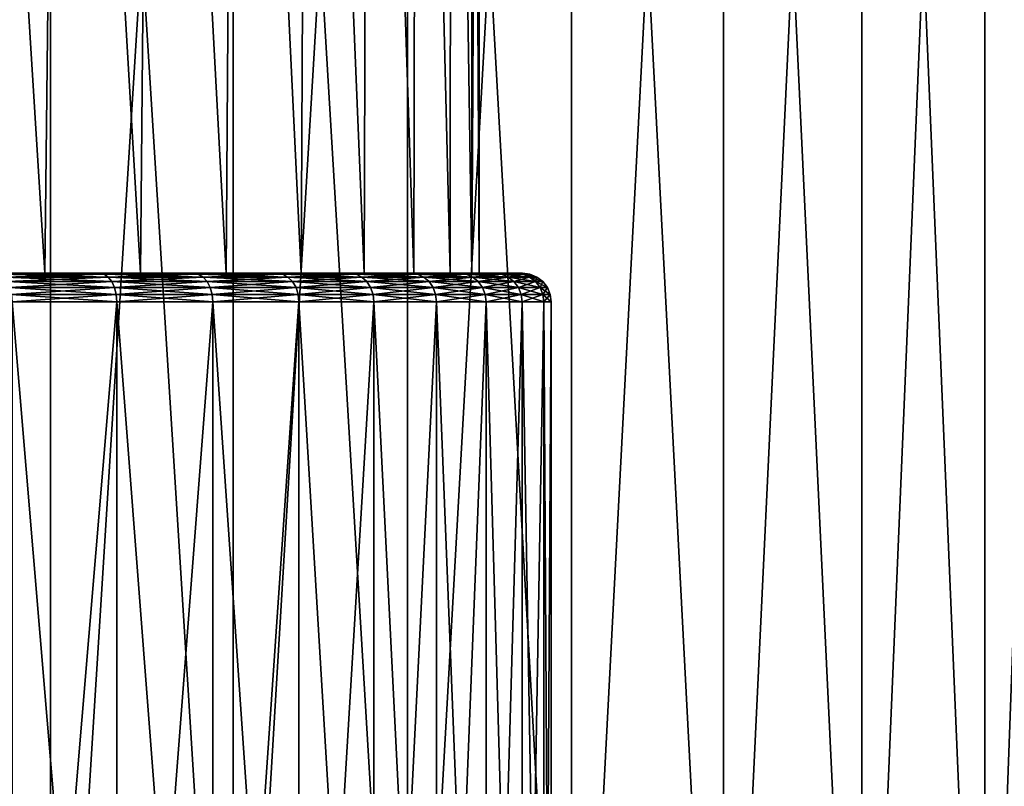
# Model space of a CAD drawing. Header units: metres. Extents: x -109 to 109, y -78 to 121.
# Tile 319 of 656: x -73 to -66, y 94 to 99. Entities that reach past the tile are written whole.
import ezdxf

# ---------------------------------------------------------------- set-up
doc = ezdxf.new("R2010")
doc.units = ezdxf.units.M
doc.layers.add('solid_508554_SW0001', color=7, linetype='CONTINUOUS')

msp = doc.modelspace()

# ---------------------------------------------------------------- linework, layer by layer
at = {"layer": 'solid_508554_SW0001'}
for points in [[(-73.797173, 109.825623, -19.284077), (-73.79715, 89.525627, -19.284081), (-72.482788, 89.525627, -19.636263)], [(-73.797173, 109.825623, -19.284077), (-72.482788, 89.525627, -19.636263), (-72.482788, 109.825623, -19.636263)], [(-72.482788, 109.825623, -44.363735), (-73.79715, 89.525627, -44.715919), (-73.797173, 109.825623, -44.715923)], [(-72.482788, 109.825623, -44.363735), (-72.482788, 89.525627, -44.363735), (-73.79715, 89.525627, -44.715919)], [(-72.482788, 109.825623, -19.636263), (-72.482788, 89.525627, -19.636263), (-71.212433, 89.525627, -20.123905)], [(-72.482788, 109.825623, -19.636263), (-71.212433, 89.525627, -20.123905), (-71.212418, 109.825623, -20.123913)], [(-71.212418, 109.825623, -43.876087), (-71.212433, 89.525627, -43.876095), (-72.482788, 89.525627, -44.363735)], [(-71.212418, 109.825623, -43.876087), (-72.482788, 89.525627, -44.363735), (-72.482788, 109.825623, -44.363735)], [(-71.212418, 109.825623, -20.123913), (-71.212433, 89.525627, -20.123905), (-70.000008, 89.525627, -20.741665)], [(-69.999985, 109.825623, -43.25832), (-70.000008, 89.525627, -43.258335), (-71.212433, 89.525627, -43.876095)], [(-69.999985, 109.825623, -43.25832), (-71.212433, 89.525627, -43.876095), (-71.212418, 109.825623, -43.876087)], [(-71.212418, 109.825623, -20.123913), (-70.000008, 89.525627, -20.741665), (-69.999985, 109.825623, -20.74168)], [(-69.999985, 109.825623, -20.74168), (-70.000008, 89.525627, -20.741665), (-68.858803, 89.525627, -21.482773)], [(-68.858772, 109.825623, -42.517204), (-68.858803, 89.525627, -42.517227), (-70.000008, 89.525627, -43.258335)], [(-68.858772, 109.825623, -42.517204), (-70.000008, 89.525627, -43.258335), (-69.999985, 109.825623, -43.25832)], [(-69.999985, 109.825623, -20.74168), (-68.858803, 89.525627, -21.482773), (-68.858772, 109.825623, -21.482794)], [(-68.858772, 109.825623, -21.482794), (-68.858803, 89.525627, -21.482773), (-67.801315, 89.525627, -22.339108)], [(-67.801292, 109.825623, -41.660873), (-67.801315, 89.525627, -41.660892), (-68.858803, 89.525627, -42.517227)], [(-67.801292, 109.825623, -41.660873), (-68.858803, 89.525627, -42.517227), (-68.858772, 109.825623, -42.517204)], [(-68.858772, 109.825623, -21.482794), (-67.801315, 89.525627, -22.339108), (-67.801292, 109.825623, -22.339127)], [(-67.801292, 109.825623, -22.339127), (-67.801315, 89.525627, -22.339108), (-66.839127, 89.525627, -23.301289)], [(-66.839127, 109.825623, -40.698708), (-66.839127, 89.525627, -40.698711), (-67.801315, 89.525627, -41.660892)], [(-66.839127, 109.825623, -40.698708), (-67.801315, 89.525627, -41.660892), (-67.801292, 109.825623, -41.660873)], [(-67.801292, 109.825623, -22.339127), (-66.839127, 89.525627, -23.301289), (-66.839127, 109.825623, -23.301292)], [(-66.839127, 109.825623, -23.301292), (-66.839127, 89.525627, -23.301289), (-65.982788, 89.525627, -24.358774)], [(-66.839127, 109.825623, -23.301292), (-65.982788, 89.525627, -24.358774), (-65.982796, 109.825623, -24.358772)], [(-65.982796, 109.825623, -39.641228), (-65.982788, 89.525627, -39.641224), (-66.839127, 89.525627, -40.698711)], [(-65.982796, 109.825623, -39.641228), (-66.839127, 89.525627, -40.698711), (-66.839127, 109.825623, -40.698708)], [(-65.982796, 109.825623, -24.358772), (-65.982788, 89.525627, -24.358774), (-65.241676, 89.525627, -25.499985)], [(-65.982796, 109.825623, -24.358772), (-65.241676, 89.525627, -25.499985), (-65.241684, 109.825623, -25.499985)], [(-65.241684, 109.825623, -38.500015), (-65.982788, 89.525627, -39.641224), (-65.982796, 109.825623, -39.641228)], [(-65.241684, 109.825623, -38.500015), (-65.241676, 89.525627, -38.500015), (-65.982788, 89.525627, -39.641224)], [(-73.247002, 97.425629, -38.198223), (-72.52359, 97.425629, -37.760921), (-73.115997, 106.925629, -38.127686)], [(-73.115997, 106.925629, -25.872314), (-72.52359, 97.425629, -26.239079), (-73.247002, 97.425629, -25.801779)], [(-72.52359, 97.425629, -37.760921), (-72.415329, 106.925629, -37.684669), (-73.115997, 106.925629, -38.127686)], [(-72.415329, 106.925629, -26.315329), (-72.52359, 97.425629, -26.239079), (-73.115997, 106.925629, -25.872314)], [(-72.52359, 97.425629, -37.760921), (-71.858025, 97.425629, -37.239468), (-72.415329, 106.925629, -37.684669)], [(-72.415329, 106.925629, -26.315329), (-71.858025, 97.425629, -26.760532), (-72.52359, 97.425629, -26.239079)], [(-71.858025, 97.425629, -37.239468), (-71.772079, 106.925629, -37.162052), (-72.415329, 106.925629, -37.684669)], [(-71.772079, 106.925629, -26.837946), (-71.858025, 97.425629, -26.760532), (-72.415329, 106.925629, -26.315329)], [(-71.858025, 97.425629, -37.239468), (-71.260529, 97.425629, -36.641975), (-71.772079, 106.925629, -37.162052)], [(-71.772079, 106.925629, -26.837946), (-71.260529, 97.425629, -27.358027), (-71.858025, 97.425629, -26.760532)], [(-71.260529, 97.425629, -36.641975), (-71.195236, 106.925629, -36.567215), (-71.772079, 106.925629, -37.162052)], [(-71.195236, 106.925629, -27.432783), (-71.260529, 97.425629, -27.358027), (-71.772079, 106.925629, -26.837946)], [(-71.260529, 97.425629, -36.641975), (-70.739082, 97.425629, -35.976406), (-71.195236, 106.925629, -36.567215)], [(-71.195236, 106.925629, -27.432783), (-70.739082, 97.425629, -28.023594), (-71.260529, 97.425629, -27.358027)], [(-70.739082, 97.425629, -35.976406), (-70.692451, 106.925629, -35.907986), (-71.195236, 106.925629, -36.567215)], [(-70.692451, 106.925629, -28.092012), (-70.739082, 97.425629, -28.023594), (-71.195236, 106.925629, -27.432783)], [(-70.739082, 97.425629, -35.976406), (-70.301781, 97.425629, -35.252998), (-70.692451, 106.925629, -35.907986)], [(-70.692451, 106.925629, -28.092012), (-70.301781, 97.425629, -28.747002), (-70.739082, 97.425629, -28.023594)], [(-70.301781, 97.425629, -35.252998), (-70.271355, 106.925629, -35.194363), (-70.692451, 106.925629, -35.907986)], [(-70.271355, 106.925629, -28.805635), (-70.301781, 97.425629, -28.747002), (-70.692451, 106.925629, -28.092012)], [(-70.301781, 97.425629, -35.252998), (-69.954933, 97.425629, -34.482368), (-70.271355, 106.925629, -35.194363)], [(-70.271355, 106.925629, -28.805635), (-69.954933, 97.425629, -29.51763), (-70.301781, 97.425629, -28.747002)], [(-69.954933, 97.425629, -34.482368), (-69.9375, 106.925629, -34.435902), (-70.271355, 106.925629, -35.194363)], [(-69.9375, 106.925629, -29.564098), (-69.954933, 97.425629, -29.51763), (-70.271355, 106.925629, -28.805635)], [(-69.954933, 97.425629, -34.482368), (-69.703354, 97.425629, -33.674984), (-69.9375, 106.925629, -34.435902)], [(-69.9375, 106.925629, -29.564098), (-69.703354, 97.425629, -30.325018), (-69.954933, 97.425629, -29.51763)], [(-69.703354, 97.425629, -33.674984), (-69.695526, 106.925629, -33.642902), (-69.9375, 106.925629, -34.435902)], [(-69.695526, 106.925629, -30.357098), (-69.703354, 97.425629, -30.325018), (-69.9375, 106.925629, -29.564098)], [(-69.703354, 97.425629, -33.674984), (-69.551048, 97.425629, -32.843857), (-69.695526, 106.925629, -33.642902)], [(-69.695526, 106.925629, -30.357098), (-69.551048, 97.425629, -31.156145), (-69.703354, 97.425629, -30.325018)], [(-69.551048, 97.425629, -32.843857), (-69.54908, 106.925629, -32.82745), (-69.695526, 106.925629, -33.642902)], [(-69.54908, 106.925629, -31.172552), (-69.551048, 97.425629, -31.156145), (-69.695526, 106.925629, -30.357098)], [(-69.551048, 97.425629, -31.156145), (-69.5, 106.925629, -32), (-69.5, 97.425629, -32)], [(-69.54908, 106.925629, -31.172552), (-69.5, 106.925629, -32), (-69.551048, 97.425629, -31.156145)], [(-69.551048, 97.425629, -32.843857), (-69.5, 97.425629, -32), (-69.54908, 106.925629, -32.82745)], [(-69.5, 97.425629, -32), (-69.5, 106.925629, -32), (-69.54908, 106.925629, -32.82745)], [(-72.350761, 97.425629, -38.006149), (-72.52359, 97.425629, -37.760921), (-73.247002, 97.425629, -38.198223)], [(-72.721222, 97.425629, -38.245869), (-72.350761, 97.425629, -38.006149), (-73.247002, 97.425629, -38.198223)], [(-73.247002, 97.425629, -25.801779), (-72.350761, 97.425629, -25.993853), (-72.721222, 97.425629, -25.754135)], [(-73.247002, 97.425629, -25.801779), (-72.52359, 97.425629, -26.239079), (-72.350761, 97.425629, -25.993853)], [(-72.109833, 97.418808, -37.897018), (-72.721222, 97.425629, -38.245869), (-72.82412, 97.418808, -38.366814)], [(-72.82412, 97.418808, -25.633186), (-72.721222, 97.425629, -25.754135), (-72.350761, 97.425629, -25.993853)], [(-72.82412, 97.418808, -25.633186), (-72.350761, 97.425629, -25.993853), (-72.109833, 97.418808, -26.10298)], [(-72.82412, 97.418808, -38.366814), (-72.79998, 97.398804, -38.408627), (-72.081001, 97.398804, -37.935749)], [(-72.109833, 97.418808, -37.897018), (-72.82412, 97.418808, -38.366814), (-72.081001, 97.398804, -37.935749)], [(-72.82412, 97.418808, -25.633186), (-72.109833, 97.418808, -26.10298), (-72.79998, 97.398804, -25.591373)], [(-72.109833, 97.418808, -26.10298), (-72.081001, 97.398804, -26.064253), (-72.79998, 97.398804, -25.591373)], [(-72.109833, 97.418808, -37.897018), (-72.350761, 97.425629, -38.006149), (-72.721222, 97.425629, -38.245869)], [(-71.656647, 97.425629, -37.461861), (-71.858025, 97.425629, -37.239468), (-72.52359, 97.425629, -37.760921)], [(-71.995468, 97.425629, -37.744492), (-71.656647, 97.425629, -37.461861), (-72.52359, 97.425629, -37.760921)], [(-72.350761, 97.425629, -38.006149), (-71.995468, 97.425629, -37.744492), (-72.52359, 97.425629, -37.760921)], [(-72.52359, 97.425629, -26.239079), (-71.995468, 97.425629, -26.25551), (-72.350761, 97.425629, -25.993853)], [(-72.52359, 97.425629, -26.239079), (-71.858025, 97.425629, -26.760532), (-71.995468, 97.425629, -26.25551)], [(-72.109833, 97.418808, -37.897018), (-71.995468, 97.425629, -37.744492), (-72.350761, 97.425629, -38.006149)], [(-72.109833, 97.418808, -26.10298), (-72.350761, 97.425629, -25.993853), (-71.995468, 97.425629, -26.25551)], [(-71.45491, 97.418808, -37.347481), (-71.995468, 97.425629, -37.744492), (-72.109833, 97.418808, -37.897018)], [(-72.109833, 97.418808, -26.10298), (-71.995468, 97.425629, -26.25551), (-71.656639, 97.425629, -26.538143)], [(-72.109833, 97.418808, -26.10298), (-71.656639, 97.425629, -26.538143), (-71.45491, 97.418808, -26.652521)], [(-72.109833, 97.418808, -37.897018), (-72.081001, 97.398804, -37.935749), (-71.421783, 97.398804, -37.382599)], [(-71.45491, 97.418808, -37.347481), (-72.109833, 97.418808, -37.897018), (-71.421783, 97.398804, -37.382599)], [(-72.109833, 97.418808, -26.10298), (-71.45491, 97.418808, -26.652521), (-72.081001, 97.398804, -26.064253)], [(-71.45491, 97.418808, -26.652521), (-71.421783, 97.398804, -26.617401), (-72.081001, 97.398804, -26.064253)], [(-71.45491, 97.418808, -37.347481), (-71.656647, 97.425629, -37.461861), (-71.995468, 97.425629, -37.744492)], [(-71.858025, 97.425629, -26.760532), (-71.656639, 97.425629, -26.538143), (-71.995468, 97.425629, -26.25551)], [(-71.033241, 97.425629, -36.837822), (-71.260529, 97.425629, -36.641975), (-71.858025, 97.425629, -37.239468)], [(-71.335518, 97.425629, -37.159279), (-71.033241, 97.425629, -36.837822), (-71.858025, 97.425629, -37.239468)], [(-71.656647, 97.425629, -37.461861), (-71.335518, 97.425629, -37.159279), (-71.858025, 97.425629, -37.239468)], [(-71.858025, 97.425629, -26.760532), (-71.335518, 97.425629, -26.840727), (-71.656639, 97.425629, -26.538143)], [(-71.858025, 97.425629, -26.760532), (-71.260529, 97.425629, -27.358027), (-71.335518, 97.425629, -26.840727)], [(-71.45491, 97.418808, -37.347481), (-71.335518, 97.425629, -37.159279), (-71.656647, 97.425629, -37.461861)], [(-71.45491, 97.418808, -26.652521), (-71.656639, 97.425629, -26.538143), (-71.335518, 97.425629, -26.840727)], [(-70.868225, 97.418808, -36.725624), (-71.335518, 97.425629, -37.159279), (-71.45491, 97.418808, -37.347481)], [(-71.45491, 97.418808, -26.652521), (-71.335518, 97.425629, -26.840727), (-71.033234, 97.425629, -27.162182)], [(-71.45491, 97.418808, -26.652521), (-71.033234, 97.425629, -27.162182), (-70.868225, 97.418808, -27.274378)], [(-71.45491, 97.418808, -37.347481), (-71.421783, 97.398804, -37.382599), (-70.831238, 97.398804, -36.756657)], [(-70.868225, 97.418808, -36.725624), (-71.45491, 97.418808, -37.347481), (-70.831238, 97.398804, -36.756657)], [(-71.45491, 97.418808, -26.652521), (-70.868225, 97.418808, -27.274378), (-71.421783, 97.398804, -26.617401)], [(-70.868225, 97.418808, -27.274378), (-70.831238, 97.398804, -27.243343), (-71.421783, 97.398804, -26.617401)], [(-70.868225, 97.418808, -36.725624), (-71.033241, 97.425629, -36.837822), (-71.335518, 97.425629, -37.159279)], [(-71.260529, 97.425629, -27.358027), (-71.033234, 97.425629, -27.162182), (-71.335518, 97.425629, -26.840727)], [(-70.48954, 97.425629, -36.142986), (-70.739082, 97.425629, -35.976406), (-71.260529, 97.425629, -36.641975)], [(-70.750893, 97.425629, -36.498634), (-70.48954, 97.425629, -36.142986), (-71.260529, 97.425629, -36.641975)], [(-71.033241, 97.425629, -36.837822), (-70.750893, 97.425629, -36.498634), (-71.260529, 97.425629, -36.641975)], [(-71.260529, 97.425629, -27.358027), (-70.750885, 97.425629, -27.501368), (-71.033234, 97.425629, -27.162182)], [(-71.260529, 97.425629, -27.358027), (-70.739082, 97.425629, -28.023594), (-70.750885, 97.425629, -27.501368)], [(-70.868225, 97.418808, -36.725624), (-70.750893, 97.425629, -36.498634), (-71.033241, 97.425629, -36.837822)], [(-70.868225, 97.418808, -27.274378), (-71.033234, 97.425629, -27.162182), (-70.750885, 97.425629, -27.501368)], [(-70.357689, 97.418808, -36.03986), (-70.750893, 97.425629, -36.498634), (-70.868225, 97.418808, -36.725624)], [(-70.868225, 97.418808, -27.274378), (-70.750885, 97.425629, -27.501368), (-70.489532, 97.425629, -27.857019)], [(-70.868225, 97.418808, -27.274378), (-70.489532, 97.425629, -27.857019), (-70.357689, 97.418808, -27.96014)], [(-70.868225, 97.418808, -36.725624), (-70.831238, 97.398804, -36.756657), (-70.317352, 97.398804, -36.066391)], [(-70.357689, 97.418808, -36.03986), (-70.868225, 97.418808, -36.725624), (-70.317352, 97.398804, -36.066391)], [(-70.868225, 97.418808, -27.274378), (-70.357689, 97.418808, -27.96014), (-70.831238, 97.398804, -27.243343)], [(-70.357689, 97.418808, -27.96014), (-70.317352, 97.398804, -27.933609), (-70.831238, 97.398804, -27.243343)], [(-70.357689, 97.418808, -36.03986), (-70.48954, 97.425629, -36.142986), (-70.750893, 97.425629, -36.498634)], [(-70.739082, 97.425629, -28.023594), (-70.489532, 97.425629, -27.857019), (-70.750885, 97.425629, -27.501368)], [(-70.033791, 97.425629, -35.387943), (-70.301781, 97.425629, -35.252998), (-70.739082, 97.425629, -35.976406)], [(-70.250206, 97.425629, -35.772274), (-70.033791, 97.425629, -35.387943), (-70.739082, 97.425629, -35.976406)], [(-70.48954, 97.425629, -36.142986), (-70.250206, 97.425629, -35.772274), (-70.739082, 97.425629, -35.976406)], [(-70.739082, 97.425629, -28.023594), (-70.250206, 97.425629, -28.227732), (-70.489532, 97.425629, -27.857019)], [(-70.739082, 97.425629, -28.023594), (-70.301781, 97.425629, -28.747002), (-70.250206, 97.425629, -28.227732)], [(-70.357689, 97.418808, -36.03986), (-70.250206, 97.425629, -35.772274), (-70.48954, 97.425629, -36.142986)], [(-70.357689, 97.418808, -27.96014), (-70.489532, 97.425629, -27.857019), (-70.250206, 97.425629, -28.227732)], [(-69.930222, 97.418808, -35.299465), (-70.250206, 97.425629, -35.772274), (-70.357689, 97.418808, -36.03986)], [(-70.357689, 97.418808, -27.96014), (-70.250206, 97.425629, -28.227732), (-70.033791, 97.425629, -28.612062)], [(-70.357689, 97.418808, -27.96014), (-70.033791, 97.425629, -28.612062), (-69.930222, 97.418808, -28.700535)], [(-70.357689, 97.418808, -36.03986), (-70.317352, 97.398804, -36.066391), (-69.887077, 97.398804, -35.321133)], [(-69.930222, 97.418808, -35.299465), (-70.357689, 97.418808, -36.03986), (-69.887077, 97.398804, -35.321133)], [(-70.357689, 97.418808, -27.96014), (-69.930222, 97.418808, -28.700535), (-70.317352, 97.398804, -27.933609)], [(-69.930222, 97.418808, -28.700535), (-69.887077, 97.398804, -28.678865), (-70.317352, 97.398804, -27.933609)], [(-69.672478, 97.425629, -34.583584), (-69.954933, 97.425629, -34.482368), (-70.301781, 97.425629, -35.252998)], [(-69.841019, 97.425629, -34.99131), (-69.672478, 97.425629, -34.583584), (-70.301781, 97.425629, -35.252998)], [(-70.033791, 97.425629, -35.387943), (-69.841019, 97.425629, -34.99131), (-70.301781, 97.425629, -35.252998)], [(-70.301781, 97.425629, -28.747002), (-70.033791, 97.425629, -28.612062), (-70.250206, 97.425629, -28.227732)], [(-70.301781, 97.425629, -28.747002), (-69.841019, 97.425629, -29.008694), (-70.033791, 97.425629, -28.612062)], [(-70.301781, 97.425629, -28.747002), (-69.954933, 97.425629, -29.51763), (-69.841019, 97.425629, -29.008694)], [(-69.930222, 97.418808, -35.299465), (-70.033791, 97.425629, -35.387943), (-70.250206, 97.425629, -35.772274)], [(-69.930222, 97.418808, -35.299465), (-69.841019, 97.425629, -34.99131), (-70.033791, 97.425629, -35.387943)], [(-69.930222, 97.418808, -28.700535), (-70.033791, 97.425629, -28.612062), (-69.841019, 97.425629, -29.008694)], [(-69.410538, 97.425629, -33.740547), (-69.703354, 97.425629, -33.674984), (-69.954933, 97.425629, -34.482368)], [(-69.528763, 97.425629, -34.166073), (-69.410538, 97.425629, -33.740547), (-69.954933, 97.425629, -34.482368)], [(-69.672478, 97.425629, -34.583584), (-69.528763, 97.425629, -34.166073), (-69.954933, 97.425629, -34.482368)], [(-69.954933, 97.425629, -29.51763), (-69.672478, 97.425629, -29.41642), (-69.841019, 97.425629, -29.008694)], [(-69.954933, 97.425629, -29.51763), (-69.528763, 97.425629, -29.833935), (-69.672478, 97.425629, -29.41642)], [(-69.954933, 97.425629, -29.51763), (-69.703354, 97.425629, -30.325018), (-69.528763, 97.425629, -29.833935)], [(-69.591599, 97.418808, -34.51445), (-69.841019, 97.425629, -34.99131), (-69.930222, 97.418808, -35.299465)], [(-69.930222, 97.418808, -28.700535), (-69.841019, 97.425629, -29.008694), (-69.672478, 97.425629, -29.41642)], [(-69.930222, 97.418808, -28.700535), (-69.672478, 97.425629, -29.41642), (-69.591599, 97.418808, -29.485548)], [(-69.930222, 97.418808, -35.299465), (-69.887077, 97.398804, -35.321133), (-69.546234, 97.398804, -34.530964)], [(-69.591599, 97.418808, -34.51445), (-69.930222, 97.418808, -35.299465), (-69.546234, 97.398804, -34.530964)], [(-69.930222, 97.418808, -28.700535), (-69.591599, 97.418808, -29.485548), (-69.887077, 97.398804, -28.678865)], [(-69.591599, 97.418808, -29.485548), (-69.546234, 97.398804, -29.469036), (-69.887077, 97.398804, -28.678865)], [(-69.591599, 97.418808, -34.51445), (-69.672478, 97.425629, -34.583584), (-69.841019, 97.425629, -34.99131)], [(-69.25248, 97.425629, -32.873741), (-69.551048, 97.425629, -32.843857), (-69.703354, 97.425629, -33.674984)], [(-69.318336, 97.425629, -33.309067), (-69.25248, 97.425629, -32.873741), (-69.703354, 97.425629, -33.674984)], [(-69.410538, 97.425629, -33.740547), (-69.318336, 97.425629, -33.309067), (-69.703354, 97.425629, -33.674984)], [(-69.703354, 97.425629, -30.325018), (-69.410538, 97.425629, -30.25946), (-69.528763, 97.425629, -29.833935)], [(-69.703354, 97.425629, -30.325018), (-69.318336, 97.425629, -30.690941), (-69.410538, 97.425629, -30.25946)], [(-69.703354, 97.425629, -30.325018), (-69.551048, 97.425629, -31.156145), (-69.318336, 97.425629, -30.690941)], [(-69.591599, 97.418808, -34.51445), (-69.528763, 97.425629, -34.166073), (-69.672478, 97.425629, -34.583584)], [(-69.591599, 97.418808, -29.485548), (-69.672478, 97.425629, -29.41642), (-69.528763, 97.425629, -29.833935)], [(-69.346405, 97.418808, -33.695435), (-69.528763, 97.425629, -34.166073), (-69.591599, 97.418808, -34.51445)], [(-69.591599, 97.418808, -29.485548), (-69.528763, 97.425629, -29.833935), (-69.410538, 97.425629, -30.25946)], [(-69.591599, 97.418808, -29.485548), (-69.410538, 97.425629, -30.25946), (-69.346405, 97.418808, -30.304567)], [(-69.591599, 97.418808, -34.51445), (-69.546234, 97.398804, -34.530964), (-69.299423, 97.398804, -33.70657)], [(-69.346405, 97.418808, -33.695435), (-69.591599, 97.418808, -34.51445), (-69.299423, 97.398804, -33.70657)], [(-69.591599, 97.418808, -29.485548), (-69.346405, 97.418808, -30.304567), (-69.546234, 97.398804, -29.469036)], [(-69.199997, 97.425629, -32), (-69.5, 97.425629, -32), (-69.551048, 97.425629, -32.843857)], [(-69.551048, 97.425629, -31.156145), (-69.5, 97.425629, -32), (-69.213074, 97.425629, -31.563318)], [(-69.213074, 97.425629, -32.436687), (-69.199997, 97.425629, -32), (-69.551048, 97.425629, -32.843857)], [(-69.25248, 97.425629, -32.873741), (-69.213074, 97.425629, -32.436687), (-69.551048, 97.425629, -32.843857)], [(-69.551048, 97.425629, -31.156145), (-69.25248, 97.425629, -31.126266), (-69.318336, 97.425629, -30.690941)], [(-69.551048, 97.425629, -31.156145), (-69.213074, 97.425629, -31.563318), (-69.25248, 97.425629, -31.126266)], [(-69.346405, 97.418808, -30.304567), (-69.299423, 97.398804, -30.293432), (-69.546234, 97.398804, -29.469036)], [(-69.346405, 97.418808, -33.695435), (-69.410538, 97.425629, -33.740547), (-69.528763, 97.425629, -34.166073)], [(-69.213074, 97.425629, -31.563318), (-69.5, 97.425629, -32), (-69.199997, 97.425629, -32)], [(-69.346405, 97.418808, -33.695435), (-69.318336, 97.425629, -33.309067), (-69.410538, 97.425629, -33.740547)], [(-69.346405, 97.418808, -30.304567), (-69.410538, 97.425629, -30.25946), (-69.318336, 97.425629, -30.690941)], [(-69.197945, 97.418808, -32.853489), (-69.318336, 97.425629, -33.309067), (-69.346405, 97.418808, -33.695435)], [(-69.346405, 97.418808, -30.304567), (-69.318336, 97.425629, -30.690941), (-69.25248, 97.425629, -31.126266)], [(-69.346405, 97.418808, -30.304567), (-69.25248, 97.425629, -31.126266), (-69.197945, 97.418808, -31.146513)], [(-69.346405, 97.418808, -33.695435), (-69.299423, 97.398804, -33.70657), (-69.149994, 97.398804, -32.859093)], [(-69.197945, 97.418808, -32.853489), (-69.346405, 97.418808, -33.695435), (-69.149994, 97.398804, -32.859093)], [(-69.346405, 97.418808, -30.304567), (-69.197945, 97.418808, -31.146513), (-69.299423, 97.398804, -30.293432)], [(-69.197945, 97.418808, -32.853489), (-69.25248, 97.425629, -32.873741), (-69.318336, 97.425629, -33.309067)], [(-69.197945, 97.418808, -31.146513), (-69.149994, 97.398804, -31.140907), (-69.299423, 97.398804, -30.293432)], [(-69.197945, 97.418808, -32.853489), (-69.213074, 97.425629, -32.436687), (-69.25248, 97.425629, -32.873741)], [(-69.197945, 97.418808, -31.146513), (-69.25248, 97.425629, -31.126266), (-69.213074, 97.425629, -31.563318)], [(-69.148239, 97.418808, -32), (-69.199997, 97.425629, -32), (-69.213074, 97.425629, -32.436687)], [(-69.197945, 97.418808, -31.146513), (-69.213074, 97.425629, -31.563318), (-69.199997, 97.425629, -32)], [(-69.148239, 97.418808, -32), (-69.213074, 97.425629, -32.436687), (-69.197945, 97.418808, -32.853489)], [(-69.197945, 97.418808, -31.146513), (-69.199997, 97.425629, -32), (-69.148239, 97.418808, -32)], [(-69.197945, 97.418808, -32.853489), (-69.149994, 97.398804, -32.859093), (-69.099953, 97.398804, -32)], [(-69.148239, 97.418808, -32), (-69.197945, 97.418808, -32.853489), (-69.099953, 97.398804, -32)], [(-69.197945, 97.418808, -31.146513), (-69.148239, 97.418808, -32), (-69.149994, 97.398804, -31.140907)], [(-69.149994, 97.398804, -31.140907), (-69.148239, 97.418808, -32), (-69.099953, 97.398804, -32)], [(-72.79998, 97.398804, -38.408627), (-72.779251, 97.366974, -38.444523), (-72.056244, 97.366974, -37.968994)], [(-72.081001, 97.398804, -37.935749), (-72.79998, 97.398804, -38.408627), (-72.056244, 97.366974, -37.968994)], [(-72.79998, 97.398804, -25.591373), (-72.081001, 97.398804, -26.064253), (-72.779251, 97.366974, -25.555475)], [(-72.081001, 97.398804, -26.064253), (-72.056244, 97.366974, -26.031004), (-72.779251, 97.366974, -25.555475)], [(-72.779251, 97.366974, -38.444523), (-72.763359, 97.325493, -38.472054), (-72.037262, 97.325493, -37.994495)], [(-72.056244, 97.366974, -37.968994), (-72.779251, 97.366974, -38.444523), (-72.037262, 97.325493, -37.994495)], [(-72.779251, 97.366974, -25.555475), (-72.056244, 97.366974, -26.031004), (-72.763359, 97.325493, -25.527946)], [(-72.056244, 97.366974, -26.031004), (-72.037262, 97.325493, -26.005507), (-72.763359, 97.325493, -25.527946)], [(-72.081001, 97.398804, -37.935749), (-72.056244, 97.366974, -37.968994), (-71.393333, 97.366974, -37.412746)], [(-71.421783, 97.398804, -37.382599), (-72.081001, 97.398804, -37.935749), (-71.393333, 97.366974, -37.412746)], [(-72.081001, 97.398804, -26.064253), (-71.421783, 97.398804, -26.617401), (-72.056244, 97.366974, -26.031004)], [(-71.421783, 97.398804, -26.617401), (-71.393333, 97.366974, -26.587252), (-72.056244, 97.366974, -26.031004)], [(-72.056244, 97.366974, -37.968994), (-72.037262, 97.325493, -37.994495), (-71.371521, 97.325493, -37.435871)], [(-71.393333, 97.366974, -37.412746), (-72.056244, 97.366974, -37.968994), (-71.371521, 97.325493, -37.435871)], [(-72.056244, 97.366974, -26.031004), (-71.393333, 97.366974, -26.587252), (-72.037262, 97.325493, -26.005507)], [(-71.393333, 97.366974, -26.587252), (-71.371521, 97.325493, -26.564131), (-72.037262, 97.325493, -26.005507)], [(-71.421783, 97.398804, -37.382599), (-71.393333, 97.366974, -37.412746), (-70.799484, 97.366974, -36.783302)], [(-70.831238, 97.398804, -36.756657), (-71.421783, 97.398804, -37.382599), (-70.799484, 97.366974, -36.783302)], [(-71.421783, 97.398804, -26.617401), (-70.831238, 97.398804, -27.243343), (-71.393333, 97.366974, -26.587252)], [(-70.831238, 97.398804, -27.243343), (-70.799484, 97.366974, -27.2167), (-71.393333, 97.366974, -26.587252)], [(-71.393333, 97.366974, -37.412746), (-71.371521, 97.325493, -37.435871), (-70.775131, 97.325493, -36.803734)], [(-70.799484, 97.366974, -36.783302), (-71.393333, 97.366974, -37.412746), (-70.775131, 97.325493, -36.803734)], [(-71.393333, 97.366974, -26.587252), (-70.799484, 97.366974, -27.2167), (-71.371521, 97.325493, -26.564131)], [(-70.799484, 97.366974, -27.2167), (-70.775131, 97.325493, -27.196266), (-71.371521, 97.325493, -26.564131)], [(-70.831238, 97.398804, -36.756657), (-70.799484, 97.366974, -36.783302), (-70.282722, 97.366974, -36.089169)], [(-70.317352, 97.398804, -36.066391), (-70.831238, 97.398804, -36.756657), (-70.282722, 97.366974, -36.089169)], [(-70.831238, 97.398804, -27.243343), (-70.317352, 97.398804, -27.933609), (-70.799484, 97.366974, -27.2167)], [(-70.317352, 97.398804, -27.933609), (-70.282722, 97.366974, -27.910831), (-70.799484, 97.366974, -27.2167)], [(-70.799484, 97.366974, -36.783302), (-70.775131, 97.325493, -36.803734), (-70.256165, 97.325493, -36.106636)], [(-70.282722, 97.366974, -36.089169), (-70.799484, 97.366974, -36.783302), (-70.256165, 97.325493, -36.106636)], [(-70.799484, 97.366974, -27.2167), (-70.282722, 97.366974, -27.910831), (-70.775131, 97.325493, -27.196266)], [(-70.282722, 97.366974, -27.910831), (-70.256165, 97.325493, -27.893364), (-70.775131, 97.325493, -27.196266)], [(-70.317352, 97.398804, -36.066391), (-70.282722, 97.366974, -36.089169), (-69.850037, 97.366974, -35.339737)], [(-69.887077, 97.398804, -35.321133), (-70.317352, 97.398804, -36.066391), (-69.850037, 97.366974, -35.339737)], [(-70.317352, 97.398804, -27.933609), (-69.887077, 97.398804, -28.678865), (-70.282722, 97.366974, -27.910831)], [(-69.887077, 97.398804, -28.678865), (-69.850037, 97.366974, -28.660263), (-70.282722, 97.366974, -27.910831)], [(-70.282722, 97.366974, -36.089169), (-70.256165, 97.325493, -36.106636), (-69.821632, 97.325493, -35.354004)], [(-69.850037, 97.366974, -35.339737), (-70.282722, 97.366974, -36.089169), (-69.821632, 97.325493, -35.354004)], [(-70.282722, 97.366974, -27.910831), (-69.850037, 97.366974, -28.660263), (-70.256165, 97.325493, -27.893364)], [(-69.850037, 97.366974, -28.660263), (-69.821632, 97.325493, -28.645996), (-70.256165, 97.325493, -27.893364)], [(-69.887077, 97.398804, -35.321133), (-69.850037, 97.366974, -35.339737), (-69.507278, 97.366974, -34.545143)], [(-69.546234, 97.398804, -34.530964), (-69.887077, 97.398804, -35.321133), (-69.507278, 97.366974, -34.545143)], [(-69.887077, 97.398804, -28.678865), (-69.546234, 97.398804, -29.469036), (-69.850037, 97.366974, -28.660263)], [(-69.546234, 97.398804, -29.469036), (-69.507278, 97.366974, -29.454859), (-69.850037, 97.366974, -28.660263)], [(-69.850037, 97.366974, -35.339737), (-69.821632, 97.325493, -35.354004), (-69.477409, 97.325493, -34.556015)], [(-69.507278, 97.366974, -34.545143), (-69.850037, 97.366974, -35.339737), (-69.477409, 97.325493, -34.556015)], [(-69.850037, 97.366974, -28.660263), (-69.507278, 97.366974, -29.454859), (-69.821632, 97.325493, -28.645996)], [(-69.507278, 97.366974, -29.454859), (-69.477409, 97.325493, -29.443987), (-69.821632, 97.325493, -28.645996)], [(-69.546234, 97.398804, -34.530964), (-69.507278, 97.366974, -34.545143), (-69.259094, 97.366974, -33.716125)], [(-69.299423, 97.398804, -33.70657), (-69.546234, 97.398804, -34.530964), (-69.259094, 97.366974, -33.716125)], [(-69.546234, 97.398804, -29.469036), (-69.299423, 97.398804, -30.293432), (-69.507278, 97.366974, -29.454859)], [(-69.299423, 97.398804, -30.293432), (-69.259094, 97.366974, -30.283873), (-69.507278, 97.366974, -29.454859)], [(-69.507278, 97.366974, -34.545143), (-69.477409, 97.325493, -34.556015), (-69.228157, 97.325493, -33.723457)], [(-69.259094, 97.366974, -33.716125), (-69.507278, 97.366974, -34.545143), (-69.228157, 97.325493, -33.723457)], [(-69.507278, 97.366974, -29.454859), (-69.259094, 97.366974, -30.283873), (-69.477409, 97.325493, -29.443987)], [(-69.259094, 97.366974, -30.283873), (-69.228157, 97.325493, -30.276543), (-69.477409, 97.325493, -29.443987)], [(-69.299423, 97.398804, -33.70657), (-69.259094, 97.366974, -33.716125), (-69.108818, 97.366974, -32.863903)], [(-69.149994, 97.398804, -32.859093), (-69.299423, 97.398804, -33.70657), (-69.108818, 97.366974, -32.863903)], [(-69.299423, 97.398804, -30.293432), (-69.149994, 97.398804, -31.140907), (-69.259094, 97.366974, -30.283873)], [(-69.149994, 97.398804, -31.140907), (-69.108818, 97.366974, -31.136095), (-69.259094, 97.366974, -30.283873)], [(-69.259094, 97.366974, -33.716125), (-69.228157, 97.325493, -33.723457), (-69.077248, 97.325493, -32.867596)], [(-69.108818, 97.366974, -32.863903), (-69.259094, 97.366974, -33.716125), (-69.077248, 97.325493, -32.867596)], [(-69.259094, 97.366974, -30.283873), (-69.108818, 97.366974, -31.136095), (-69.228157, 97.325493, -30.276543)], [(-69.108818, 97.366974, -31.136095), (-69.077248, 97.325493, -31.132404), (-69.228157, 97.325493, -30.276543)], [(-69.149994, 97.398804, -32.859093), (-69.108818, 97.366974, -32.863903), (-69.058502, 97.366974, -32)], [(-69.099953, 97.398804, -32), (-69.149994, 97.398804, -32.859093), (-69.058502, 97.366974, -32)], [(-69.149994, 97.398804, -31.140907), (-69.099953, 97.398804, -32), (-69.108818, 97.366974, -31.136095)], [(-69.108818, 97.366974, -31.136095), (-69.099953, 97.398804, -32), (-69.058502, 97.366974, -32)], [(-69.108818, 97.366974, -32.863903), (-69.077248, 97.325493, -32.867596), (-69.026718, 97.325493, -32)], [(-69.058502, 97.366974, -32), (-69.108818, 97.366974, -32.863903), (-69.026718, 97.325493, -32)], [(-69.108818, 97.366974, -31.136095), (-69.058502, 97.366974, -32), (-69.077248, 97.325493, -31.132404)], [(-69.077248, 97.325493, -31.132404), (-69.058502, 97.366974, -32), (-69.026718, 97.325493, -32)], [(-72.763359, 97.325493, -38.472054), (-72.75338, 97.277184, -38.489334), (-72.025345, 97.277184, -38.010502)], [(-72.037262, 97.325493, -37.994495), (-72.763359, 97.325493, -38.472054), (-72.025345, 97.277184, -38.010502)], [(-72.763359, 97.325493, -25.527946), (-72.037262, 97.325493, -26.005507), (-72.75338, 97.277184, -25.510664)], [(-72.037262, 97.325493, -26.005507), (-72.025345, 97.277184, -25.989498), (-72.75338, 97.277184, -25.510664)], [(-72.75338, 97.277184, -38.489334), (-72.75, 97.225624, -38.49519), (-72.021309, 97.225624, -38.015923)], [(-72.025345, 97.277184, -38.010502), (-72.75338, 97.277184, -38.489334), (-72.021309, 97.225624, -38.015923)], [(-72.75338, 97.277184, -25.510664), (-72.025345, 97.277184, -25.989498), (-72.75, 97.225624, -25.50481)], [(-72.025345, 97.277184, -25.989498), (-72.021309, 97.225624, -25.984076), (-72.75, 97.225624, -25.50481)], [(-72.037262, 97.325493, -37.994495), (-72.025345, 97.277184, -38.010502), (-71.357826, 97.277184, -37.450386)], [(-71.371521, 97.325493, -37.435871), (-72.037262, 97.325493, -37.994495), (-71.357826, 97.277184, -37.450386)], [(-72.037262, 97.325493, -26.005507), (-71.371521, 97.325493, -26.564131), (-72.025345, 97.277184, -25.989498)], [(-71.371521, 97.325493, -26.564131), (-71.357826, 97.277184, -26.549616), (-72.025345, 97.277184, -25.989498)], [(-72.025345, 97.277184, -38.010502), (-72.021309, 97.225624, -38.015923), (-71.353188, 97.225624, -37.455303)], [(-71.357826, 97.277184, -37.450386), (-72.025345, 97.277184, -38.010502), (-71.353188, 97.225624, -37.455303)], [(-72.025345, 97.277184, -25.989498), (-71.357826, 97.277184, -26.549616), (-72.021309, 97.225624, -25.984076)], [(-71.357826, 97.277184, -26.549616), (-71.353188, 97.225624, -26.544699), (-72.021309, 97.225624, -25.984076)], [(-71.371521, 97.325493, -37.435871), (-71.357826, 97.277184, -37.450386), (-70.759842, 97.277184, -36.816563)], [(-70.775131, 97.325493, -36.803734), (-71.371521, 97.325493, -37.435871), (-70.759842, 97.277184, -36.816563)], [(-71.371521, 97.325493, -26.564131), (-70.775131, 97.325493, -27.196266), (-71.357826, 97.277184, -26.549616)], [(-70.775131, 97.325493, -27.196266), (-70.759842, 97.277184, -27.183439), (-71.357826, 97.277184, -26.549616)], [(-71.357826, 97.277184, -37.450386), (-71.353188, 97.225624, -37.455303), (-70.754669, 97.225624, -36.820908)], [(-70.759842, 97.277184, -36.816563), (-71.357826, 97.277184, -37.450386), (-70.754669, 97.225624, -36.820908)], [(-71.357826, 97.277184, -26.549616), (-70.759842, 97.277184, -27.183439), (-71.353188, 97.225624, -26.544699)], [(-70.759842, 97.277184, -27.183439), (-70.754669, 97.225624, -27.179092), (-71.353188, 97.225624, -26.544699)], [(-70.775131, 97.325493, -36.803734), (-70.759842, 97.277184, -36.816563), (-70.239487, 97.277184, -36.117603)], [(-70.256165, 97.325493, -36.106636), (-70.775131, 97.325493, -36.803734), (-70.239487, 97.277184, -36.117603)], [(-70.775131, 97.325493, -27.196266), (-70.256165, 97.325493, -27.893364), (-70.759842, 97.277184, -27.183439)], [(-70.256165, 97.325493, -27.893364), (-70.239487, 97.277184, -27.882399), (-70.759842, 97.277184, -27.183439)], [(-70.759842, 97.277184, -36.816563), (-70.754669, 97.225624, -36.820908), (-70.233841, 97.225624, -36.121319)], [(-70.239487, 97.277184, -36.117603), (-70.759842, 97.277184, -36.816563), (-70.233841, 97.225624, -36.121319)], [(-70.759842, 97.277184, -27.183439), (-70.239487, 97.277184, -27.882399), (-70.754669, 97.225624, -27.179092)], [(-70.239487, 97.277184, -27.882399), (-70.233841, 97.225624, -27.878683), (-70.754669, 97.225624, -27.179092)], [(-70.256165, 97.325493, -36.106636), (-70.239487, 97.277184, -36.117603), (-69.803795, 97.277184, -35.362961)], [(-69.821632, 97.325493, -35.354004), (-70.256165, 97.325493, -36.106636), (-69.803795, 97.277184, -35.362961)], [(-70.256165, 97.325493, -27.893364), (-69.821632, 97.325493, -28.645996), (-70.239487, 97.277184, -27.882399)], [(-69.821632, 97.325493, -28.645996), (-69.803795, 97.277184, -28.637041), (-70.239487, 97.277184, -27.882399)], [(-70.239487, 97.277184, -36.117603), (-70.233841, 97.225624, -36.121319), (-69.797752, 97.225624, -35.365993)], [(-69.803795, 97.277184, -35.362961), (-70.239487, 97.277184, -36.117603), (-69.797752, 97.225624, -35.365993)], [(-70.239487, 97.277184, -27.882399), (-69.803795, 97.277184, -28.637041), (-70.233841, 97.225624, -27.878683)], [(-69.803795, 97.277184, -28.637041), (-69.797752, 97.225624, -28.634007), (-70.233841, 97.225624, -27.878683)], [(-69.821632, 97.325493, -35.354004), (-69.803795, 97.277184, -35.362961), (-69.458656, 97.277184, -34.56284)], [(-69.477409, 97.325493, -34.556015), (-69.821632, 97.325493, -35.354004), (-69.458656, 97.277184, -34.56284)], [(-69.821632, 97.325493, -28.645996), (-69.477409, 97.325493, -29.443987), (-69.803795, 97.277184, -28.637041)], [(-69.477409, 97.325493, -29.443987), (-69.458656, 97.277184, -29.43716), (-69.803795, 97.277184, -28.637041)], [(-69.803795, 97.277184, -35.362961), (-69.797752, 97.225624, -35.365993), (-69.452309, 97.225624, -34.565151)], [(-69.458656, 97.277184, -34.56284), (-69.803795, 97.277184, -35.362961), (-69.452309, 97.225624, -34.565151)], [(-69.803795, 97.277184, -28.637041), (-69.458656, 97.277184, -29.43716), (-69.797752, 97.225624, -28.634007)], [(-69.458656, 97.277184, -29.43716), (-69.452309, 97.225624, -29.434849), (-69.797752, 97.225624, -28.634007)], [(-69.477409, 97.325493, -34.556015), (-69.458656, 97.277184, -34.56284), (-69.20874, 97.277184, -33.728062)], [(-69.228157, 97.325493, -33.723457), (-69.477409, 97.325493, -34.556015), (-69.20874, 97.277184, -33.728062)], [(-69.477409, 97.325493, -29.443987), (-69.228157, 97.325493, -30.276543), (-69.458656, 97.277184, -29.43716)], [(-69.228157, 97.325493, -30.276543), (-69.20874, 97.277184, -30.27194), (-69.458656, 97.277184, -29.43716)], [(-69.458656, 97.277184, -34.56284), (-69.452309, 97.225624, -34.565151), (-69.202164, 97.225624, -33.729618)], [(-69.20874, 97.277184, -33.728062), (-69.458656, 97.277184, -34.56284), (-69.202164, 97.225624, -33.729618)], [(-69.458656, 97.277184, -29.43716), (-69.20874, 97.277184, -30.27194), (-69.452309, 97.225624, -29.434849)], [(-69.20874, 97.277184, -30.27194), (-69.202164, 97.225624, -30.270382), (-69.452309, 97.225624, -29.434849)], [(-69.228157, 97.325493, -33.723457), (-69.20874, 97.277184, -33.728062), (-69.057426, 97.277184, -32.869911)], [(-69.077248, 97.325493, -32.867596), (-69.228157, 97.325493, -33.723457), (-69.057426, 97.277184, -32.869911)], [(-69.228157, 97.325493, -30.276543), (-69.077248, 97.325493, -31.132404), (-69.20874, 97.277184, -30.27194)], [(-69.077248, 97.325493, -31.132404), (-69.057426, 97.277184, -31.130089), (-69.20874, 97.277184, -30.27194)], [(-69.20874, 97.277184, -33.728062), (-69.202164, 97.225624, -33.729618), (-69.050713, 97.225624, -32.870697)], [(-69.057426, 97.277184, -32.869911), (-69.20874, 97.277184, -33.728062), (-69.050713, 97.225624, -32.870697)], [(-69.20874, 97.277184, -30.27194), (-69.057426, 97.277184, -31.130089), (-69.202164, 97.225624, -30.270382)], [(-69.057426, 97.277184, -31.130089), (-69.050713, 97.225624, -31.129303), (-69.202164, 97.225624, -30.270382)], [(-69.077248, 97.325493, -32.867596), (-69.057426, 97.277184, -32.869911), (-69.00676, 97.277184, -32)], [(-69.026718, 97.325493, -32), (-69.077248, 97.325493, -32.867596), (-69.00676, 97.277184, -32)], [(-69.077248, 97.325493, -31.132404), (-69.026718, 97.325493, -32), (-69.057426, 97.277184, -31.130089)], [(-69.057426, 97.277184, -31.130089), (-69.026718, 97.325493, -32), (-69.00676, 97.277184, -32)], [(-69.057426, 97.277184, -32.869911), (-69.050713, 97.225624, -32.870697), (-69, 97.225624, -32)], [(-69.00676, 97.277184, -32), (-69.057426, 97.277184, -32.869911), (-69, 97.225624, -32)], [(-69.057426, 97.277184, -31.130089), (-69.00676, 97.277184, -32), (-69.050713, 97.225624, -31.129303)], [(-69.00676, 97.277184, -32), (-69, 97.225624, -32), (-69.050713, 97.225624, -31.129303)], [(-72.750092, 88.525627, -38.495243), (-72.021301, 88.525627, -38.015919), (-72.75, 97.225624, -38.49519)], [(-72.021309, 97.225624, -25.984076), (-72.021301, 88.525627, -25.984079), (-72.750092, 88.525627, -25.504759)], [(-72.75, 97.225624, -25.50481), (-72.021309, 97.225624, -25.984076), (-72.750092, 88.525627, -25.504759)], [(-72.021301, 88.525627, -38.015919), (-72.021309, 97.225624, -38.015923), (-72.75, 97.225624, -38.49519)], [(-71.353104, 88.525627, -37.455215), (-71.353188, 97.225624, -37.455303), (-72.021309, 97.225624, -38.015923)], [(-72.021301, 88.525627, -38.015919), (-71.353104, 88.525627, -37.455215), (-72.021309, 97.225624, -38.015923)], [(-72.021309, 97.225624, -25.984076), (-71.353188, 97.225624, -26.544699), (-72.021301, 88.525627, -25.984079)], [(-71.353188, 97.225624, -26.544699), (-71.353104, 88.525627, -26.544783), (-72.021301, 88.525627, -25.984079)], [(-70.754753, 88.525627, -36.821011), (-70.754669, 97.225624, -36.820908), (-71.353188, 97.225624, -37.455303)], [(-71.353104, 88.525627, -37.455215), (-70.754753, 88.525627, -36.821011), (-71.353188, 97.225624, -37.455303)], [(-71.353188, 97.225624, -26.544699), (-70.754669, 97.225624, -27.179092), (-71.353104, 88.525627, -26.544783)], [(-70.754669, 97.225624, -27.179092), (-70.754753, 88.525627, -27.178991), (-71.353104, 88.525627, -26.544783)], [(-70.754753, 88.525627, -36.821011), (-70.233749, 88.525627, -36.12117), (-70.754669, 97.225624, -36.820908)], [(-70.233841, 97.225624, -27.878683), (-70.233749, 88.525627, -27.878828), (-70.754753, 88.525627, -27.178991)], [(-70.754669, 97.225624, -27.179092), (-70.233841, 97.225624, -27.878683), (-70.754753, 88.525627, -27.178991)], [(-70.233749, 88.525627, -36.12117), (-70.233841, 97.225624, -36.121319), (-70.754669, 97.225624, -36.820908)], [(-69.797752, 88.525627, -35.365982), (-69.797752, 97.225624, -35.365993), (-70.233841, 97.225624, -36.121319)], [(-70.233749, 88.525627, -36.12117), (-69.797752, 88.525627, -35.365982), (-70.233841, 97.225624, -36.121319)], [(-70.233841, 97.225624, -27.878683), (-69.797752, 97.225624, -28.634007), (-70.233749, 88.525627, -27.878828)], [(-69.797752, 97.225624, -28.634007), (-69.797752, 88.525627, -28.63402), (-70.233749, 88.525627, -27.878828)], [(-69.452347, 88.525627, -34.565277), (-69.452309, 97.225624, -34.565151), (-69.797752, 97.225624, -35.365993)], [(-69.797752, 88.525627, -35.365982), (-69.452347, 88.525627, -34.565277), (-69.797752, 97.225624, -35.365993)], [(-69.452309, 97.225624, -29.434849), (-69.452347, 88.525627, -29.434721), (-69.797752, 88.525627, -28.63402)], [(-69.797752, 97.225624, -28.634007), (-69.452309, 97.225624, -29.434849), (-69.797752, 88.525627, -28.63402)], [(-69.452347, 88.525627, -34.565277), (-69.202118, 88.525627, -33.729424), (-69.452309, 97.225624, -34.565151)], [(-69.202164, 97.225624, -30.270382), (-69.202118, 88.525627, -30.270576), (-69.452347, 88.525627, -29.434721)], [(-69.452309, 97.225624, -29.434849), (-69.202164, 97.225624, -30.270382), (-69.452347, 88.525627, -29.434721)], [(-69.202118, 88.525627, -33.729424), (-69.202164, 97.225624, -33.729618), (-69.452309, 97.225624, -34.565151)], [(-69.050728, 88.525627, -32.870804), (-69.050713, 97.225624, -32.870697), (-69.202164, 97.225624, -33.729618)], [(-69.202118, 88.525627, -33.729424), (-69.050728, 88.525627, -32.870804), (-69.202164, 97.225624, -33.729618)], [(-69.202164, 97.225624, -30.270382), (-69.050713, 97.225624, -31.129303), (-69.202118, 88.525627, -30.270576)], [(-69.050713, 97.225624, -31.129303), (-69.050728, 88.525627, -31.129196), (-69.202118, 88.525627, -30.270576)], [(-69.050728, 88.525627, -32.870804), (-69, 88.525627, -32), (-69.050713, 97.225624, -32.870697)], [(-69.050728, 88.525627, -31.129196), (-69, 97.225624, -32), (-69, 88.525627, -32)], [(-69.050713, 97.225624, -31.129303), (-69, 97.225624, -32), (-69.050728, 88.525627, -31.129196)], [(-69, 88.525627, -32), (-69, 97.225624, -32), (-69.050713, 97.225624, -32.870697)]]:
    msp.add_3dface(points, dxfattribs=at)

doc.saveas('drawing.dxf')
